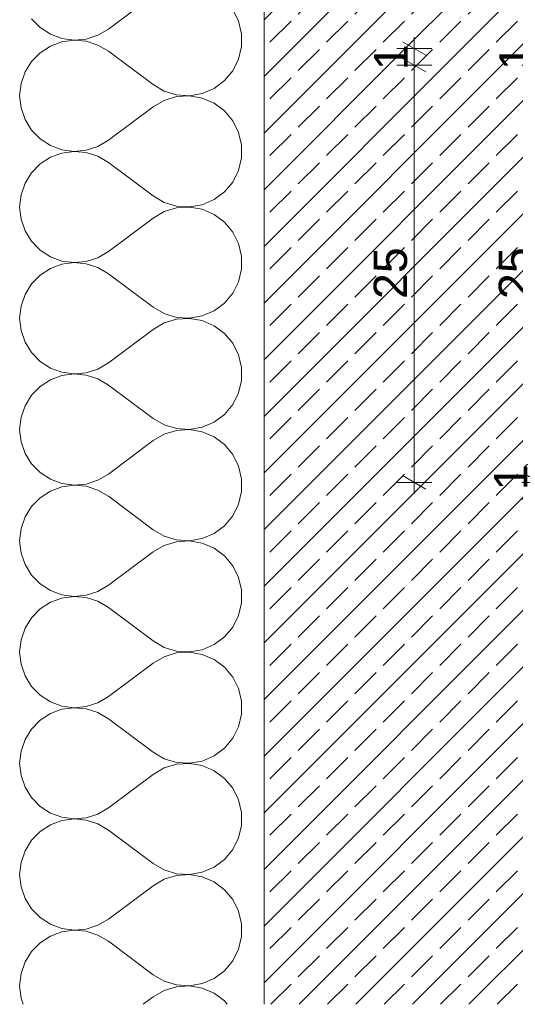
# Model space of a CAD drawing. Header units: metres. Extents: x -4 to 99, y -11 to 17.
# Tile 727 of 747: x 85.438 to 85.735, y -10.976 to -10.386. Entities that reach past the tile are written whole.
import ezdxf

# ---------------------------------------------------------------- set-up
doc = ezdxf.new("R2010")
doc.units = ezdxf.units.M
doc.header["$MEASUREMENT"] = 0
for name, color, linetype in [('152 - Bemaßung_ Beschriftung.Ausbau', 7, 'Continuous'), ('603 - Struktur.Bodenplatte_ Decke Roh', 7, 'Continuous'), ('604 - Struktur.Wand Aussen', 7, 'Continuous')]:
    doc.layers.add(name, color=color, linetype=linetype)
doc.styles.add('ERSTELLTER_STIL_2', font='txt')
doc.dimstyles.new('ERSTELLTER_STIL__15', dxfattribs={"dimtxt": 0.02, "dimasz": 0.01064, "dimexe": 0.18, "dimexo": 0.0625, "dimgap": 0, "dimtad": 1, "dimzin": 0, "dimdsep": 46, "dimtxsty": 'ERSTELLTER_STIL_2', "dimblk": 'ARROWHEAD_2', "dimblk1": 'ARROWHEAD_2', "dimblk2": 'ARROWHEAD_2', "dimcen": 0.09, "dimse1": 1, "dimse2": 1, "dimclrd": 7, "dimclre": 7, "dimclrt": 7, "dimazin": 0, "dimtfac": 1, "dimtdec": 4, "dimtmove": 0, "dimatfit": 3, "dimfxl": 1, "dimtolj": 1, "dimtzin": 0, "dimarcsym": 0})
doc.dimstyles.new('ERSTELLTER_STIL__17', dxfattribs={"dimtxt": 0.02, "dimasz": 0.01064, "dimexe": 0.18, "dimexo": 0.0625, "dimgap": 0, "dimtad": 1, "dimzin": 0, "dimdsep": 46, "dimtxsty": 'ERSTELLTER_STIL_2', "dimblk": 'ARROWHEAD_2', "dimblk1": 'ARROWHEAD_2', "dimblk2": 'ARROWHEAD_2', "dimcen": 0.09, "dimse1": 1, "dimse2": 1, "dimclrd": 7, "dimclre": 7, "dimclrt": 7, "dimazin": 0, "dimtfac": 1, "dimtdec": 4, "dimtmove": 2, "dimatfit": 3, "dimfxl": 1, "dimtolj": 1, "dimtzin": 0, "dimarcsym": 0})
doc.dimstyles.new('ERSTELLTER_STIL__5', dxfattribs={"dimtxt": 0.18, "dimasz": 0.00912, "dimexe": 0.18, "dimexo": 0.0625, "dimgap": 0, "dimtad": 0, "dimtih": 1, "dimtoh": 1, "dimdec": 4, "dimzin": 0, "dimdsep": 46, "dimcen": 0.09, "dimadec": 0, "dimazin": 0, "dimtfac": 1, "dimtdec": 4, "dimtmove": 0, "dimatfit": 3, "dimldrblk": 'ARROWHEAD_11', "dimfxl": 1, "dimtolj": 1, "dimtzin": 0, "dimarcsym": 0})
pattern_1 = [(45, (85.5796, -20.098643), (-0.01697056, 0.01697056), []), (45, (85.571115, -20.090157), (-0.01697056, 0.01697056), [0.018, -0.006])]

# ---------------------------------------------------------------- blocks, each defined once
blk = doc.blocks.new('*X718', base_point=(85.5796, -20.09864))
at = {"layer": '604 - Struktur.Wand Aussen', "color": 7, "linetype": 'Continuous', "lineweight": 5}
for p, q in [((85.51793, -10.37198), (85.49127, -10.39198)), ((85.56925, -10.38722), (85.56577, -10.3803)), ((85.44502, -10.38586), (85.45018, -10.39112)), ((85.57104, -10.39477), (85.56925, -10.38722)), ((85.45018, -10.39112), (85.45636, -10.39512)), ((85.45636, -10.39512), (85.46327, -10.39767)), ((85.47791, -10.39797), (85.48492, -10.39572)), ((85.48492, -10.39572), (85.49127, -10.39198)), ((85.57104, -10.40252), (85.57104, -10.39477)), ((85.46327, -10.39962), (85.45636, -10.40216)), ((85.46327, -10.39767), (85.47057, -10.39864)), ((85.47057, -10.39865), (85.46327, -10.39962)), ((85.47057, -10.39864), (85.47791, -10.39797)), ((85.47791, -10.39931), (85.47057, -10.39865)), ((85.48492, -10.40157), (85.47791, -10.39931)), ((85.49127, -10.40531), (85.48492, -10.40157)), ((85.45018, -10.40616), (85.44502, -10.41143)), ((85.45636, -10.40216), (85.45018, -10.40616)), ((85.51793, -10.42531), (85.49127, -10.40531)), ((85.56925, -10.41006), (85.57104, -10.40252)), ((85.44502, -10.41143), (85.44115, -10.41769)), ((85.56577, -10.41699), (85.56925, -10.41006)), ((85.44115, -10.41769), (85.43875, -10.42466)), ((85.56078, -10.42292), (85.56577, -10.41699)), ((85.43875, -10.42466), (85.43793, -10.43198)), ((85.51793, -10.42531), (85.52463, -10.42921)), ((85.55455, -10.42754), (85.56078, -10.42292)), ((85.52463, -10.42921), (85.53205, -10.43145)), ((85.53979, -10.43192), (85.54743, -10.4306)), ((85.54743, -10.4306), (85.55455, -10.42754)), ((85.43793, -10.43198), (85.43875, -10.4393)), ((85.52463, -10.43474), (85.51793, -10.43864)), ((85.53205, -10.4325), (85.52463, -10.43474)), ((85.53205, -10.43145), (85.53979, -10.43192)), ((85.53979, -10.43203), (85.53205, -10.4325)), ((85.54743, -10.43336), (85.53979, -10.43203)), ((85.55455, -10.43641), (85.54743, -10.43336)), ((85.56078, -10.44103), (85.55455, -10.43641)), ((85.43875, -10.4393), (85.44115, -10.44626)), ((85.51793, -10.43864), (85.49127, -10.45864)), ((85.56577, -10.44697), (85.56078, -10.44103)), ((85.44115, -10.44626), (85.44502, -10.45253)), ((85.56925, -10.45389), (85.56577, -10.44697)), ((85.44502, -10.45253), (85.45018, -10.45779)), ((85.57104, -10.46143), (85.56925, -10.45389)), ((85.45018, -10.45779), (85.45636, -10.46179)), ((85.48492, -10.46238), (85.49127, -10.45864)), ((85.45636, -10.46179), (85.46327, -10.46434)), ((85.46327, -10.46628), (85.45636, -10.46883)), ((85.46327, -10.46434), (85.47057, -10.4653)), ((85.47057, -10.46532), (85.46327, -10.46628)), ((85.47057, -10.4653), (85.47791, -10.46464)), ((85.47791, -10.46598), (85.47057, -10.46532)), ((85.47791, -10.46464), (85.48492, -10.46238)), ((85.48492, -10.46823), (85.47791, -10.46598)), ((85.57104, -10.46919), (85.57104, -10.46143)), ((85.45636, -10.46883), (85.45018, -10.47283)), ((85.49127, -10.47198), (85.48492, -10.46823)), ((85.51793, -10.49198), (85.49127, -10.47198)), ((85.56925, -10.47673), (85.57104, -10.46919)), ((85.44502, -10.47809), (85.44115, -10.48436)), ((85.45018, -10.47283), (85.44502, -10.47809)), ((85.56577, -10.48365), (85.56925, -10.47673)), ((85.56078, -10.48959), (85.56577, -10.48365)), ((85.44115, -10.48436), (85.43875, -10.49132)), ((85.55455, -10.4942), (85.56078, -10.48959)), ((85.43875, -10.49132), (85.43793, -10.49864)), ((85.51793, -10.49198), (85.52463, -10.49587)), ((85.52463, -10.49587), (85.53205, -10.49812)), ((85.54743, -10.49726), (85.55455, -10.4942)), ((85.43793, -10.49864), (85.43875, -10.50596)), ((85.52463, -10.50141), (85.51793, -10.50531)), ((85.53205, -10.49917), (85.52463, -10.50141)), ((85.53205, -10.49812), (85.53979, -10.49859)), ((85.53979, -10.49869), (85.53205, -10.49917)), ((85.53979, -10.49859), (85.54743, -10.49726)), ((85.54743, -10.50002), (85.53979, -10.49869)), ((85.55455, -10.50308), (85.54743, -10.50002)), ((85.43875, -10.50596), (85.44115, -10.51293)), ((85.51793, -10.50531), (85.49127, -10.52531)), ((85.56078, -10.5077), (85.55455, -10.50308)), ((85.56577, -10.51363), (85.56078, -10.5077)), ((85.44115, -10.51293), (85.44502, -10.51919)), ((85.56925, -10.52056), (85.56577, -10.51363)), ((85.44502, -10.51919), (85.45018, -10.52446)), ((85.45018, -10.52446), (85.45636, -10.52846)), ((85.48492, -10.52905), (85.49127, -10.52531)), ((85.57104, -10.5281), (85.56925, -10.52056)), ((85.45636, -10.52846), (85.46327, -10.531)), ((85.46327, -10.531), (85.47057, -10.53197)), ((85.47057, -10.53197), (85.47791, -10.53131)), ((85.47791, -10.53131), (85.48492, -10.52905)), ((85.57104, -10.53585), (85.57104, -10.5281)), ((85.45636, -10.5355), (85.45018, -10.5395)), ((85.46327, -10.53295), (85.45636, -10.5355)), ((85.47057, -10.53198), (85.46327, -10.53295)), ((85.47791, -10.53264), (85.47057, -10.53198)), ((85.48492, -10.5349), (85.47791, -10.53264)), ((85.49127, -10.53864), (85.48492, -10.5349)), ((85.56925, -10.54339), (85.57104, -10.53585)), ((85.45018, -10.5395), (85.44502, -10.54476)), ((85.51793, -10.55864), (85.49127, -10.53864)), ((85.44502, -10.54476), (85.44115, -10.55103)), ((85.56577, -10.55032), (85.56925, -10.54339)), ((85.44115, -10.55103), (85.43875, -10.55799)), ((85.56078, -10.55625), (85.56577, -10.55032)), ((85.43875, -10.55799), (85.43793, -10.56531)), ((85.51793, -10.55864), (85.52463, -10.56254)), ((85.54743, -10.56393), (85.55455, -10.56087)), ((85.55455, -10.56087), (85.56078, -10.55625)), ((85.43793, -10.56531), (85.43875, -10.57263)), ((85.52463, -10.56254), (85.53205, -10.56479)), ((85.53205, -10.56583), (85.52463, -10.56808)), ((85.53205, -10.56479), (85.53979, -10.56526)), ((85.53979, -10.56536), (85.53205, -10.56583)), ((85.53979, -10.56526), (85.54743, -10.56393)), ((85.54743, -10.56669), (85.53979, -10.56536)), ((85.55455, -10.56975), (85.54743, -10.56669)), ((85.43875, -10.57263), (85.44115, -10.57959)), ((85.51793, -10.57198), (85.49127, -10.59198)), ((85.52463, -10.56808), (85.51793, -10.57198)), ((85.56078, -10.57437), (85.55455, -10.56975)), ((85.56577, -10.5803), (85.56078, -10.57437)), ((85.44115, -10.57959), (85.44502, -10.58586)), ((85.56925, -10.58722), (85.56577, -10.5803)), ((85.44502, -10.58586), (85.45018, -10.59112)), ((85.57104, -10.59477), (85.56925, -10.58722)), ((85.45018, -10.59112), (85.45636, -10.59512)), ((85.45636, -10.59512), (85.46327, -10.59767)), ((85.47791, -10.59797), (85.48492, -10.59572)), ((85.48492, -10.59572), (85.49127, -10.59198)), ((85.57104, -10.60252), (85.57104, -10.59477)), ((85.45636, -10.60216), (85.45018, -10.60616)), ((85.46327, -10.59962), (85.45636, -10.60216)), ((85.46327, -10.59767), (85.47057, -10.59864)), ((85.47057, -10.59865), (85.46327, -10.59962)), ((85.47057, -10.59864), (85.47791, -10.59797)), ((85.47791, -10.59931), (85.47057, -10.59865)), ((85.48492, -10.60157), (85.47791, -10.59931)), ((85.49127, -10.60531), (85.48492, -10.60157)), ((85.45018, -10.60616), (85.44502, -10.61143)), ((85.51793, -10.62531), (85.49127, -10.60531)), ((85.56925, -10.61006), (85.57104, -10.60252)), ((85.44502, -10.61143), (85.44115, -10.61769)), ((85.56577, -10.61699), (85.56925, -10.61006)), ((85.44115, -10.61769), (85.43875, -10.62466)), ((85.56078, -10.62292), (85.56577, -10.61699)), ((85.43875, -10.62466), (85.43793, -10.63198)), ((85.51793, -10.62531), (85.52463, -10.62921)), ((85.55455, -10.62754), (85.56078, -10.62292)), ((85.52463, -10.62921), (85.53205, -10.63145)), ((85.53205, -10.63145), (85.53979, -10.63192)), ((85.53979, -10.63192), (85.54743, -10.6306)), ((85.54743, -10.6306), (85.55455, -10.62754)), ((85.43793, -10.63198), (85.43875, -10.6393)), ((85.52463, -10.63474), (85.51793, -10.63864)), ((85.53205, -10.6325), (85.52463, -10.63474)), ((85.53979, -10.63203), (85.53205, -10.6325)), ((85.54743, -10.63336), (85.53979, -10.63203)), ((85.55455, -10.63641), (85.54743, -10.63336)), ((85.56078, -10.64103), (85.55455, -10.63641)), ((85.43875, -10.6393), (85.44115, -10.64626)), ((85.51793, -10.63864), (85.49127, -10.65864)), ((85.56577, -10.64697), (85.56078, -10.64103)), ((85.44115, -10.64626), (85.44502, -10.65253)), ((85.56925, -10.65389), (85.56577, -10.64697)), ((85.44502, -10.65253), (85.45018, -10.65779)), ((85.57104, -10.66143), (85.56925, -10.65389)), ((85.45018, -10.65779), (85.45636, -10.66179)), ((85.48492, -10.66238), (85.49127, -10.65864)), ((85.45636, -10.66179), (85.46327, -10.66434)), ((85.46327, -10.66628), (85.45636, -10.66883)), ((85.46327, -10.66434), (85.47057, -10.6653)), ((85.47057, -10.66532), (85.46327, -10.66628)), ((85.47057, -10.6653), (85.47791, -10.66464)), ((85.47791, -10.66598), (85.47057, -10.66532)), ((85.47791, -10.66464), (85.48492, -10.66238)), ((85.48492, -10.66823), (85.47791, -10.66598)), ((85.57104, -10.66919), (85.57104, -10.66143)), ((85.45018, -10.67283), (85.44502, -10.67809)), ((85.45636, -10.66883), (85.45018, -10.67283)), ((85.49127, -10.67198), (85.48492, -10.66823)), ((85.51793, -10.69198), (85.49127, -10.67198)), ((85.56925, -10.67673), (85.57104, -10.66919)), ((85.44502, -10.67809), (85.44115, -10.68436)), ((85.56577, -10.68365), (85.56925, -10.67673)), ((85.44115, -10.68436), (85.43875, -10.69132)), ((85.56078, -10.68959), (85.56577, -10.68365)), ((85.55455, -10.6942), (85.56078, -10.68959)), ((85.43875, -10.69132), (85.43793, -10.69864)), ((85.51793, -10.69198), (85.52463, -10.69587)), ((85.52463, -10.69587), (85.53205, -10.69812)), ((85.54743, -10.69726), (85.55455, -10.6942)), ((85.43793, -10.69864), (85.43875, -10.70596)), ((85.52463, -10.70141), (85.51793, -10.70531)), ((85.53205, -10.69917), (85.52463, -10.70141)), ((85.53205, -10.69812), (85.53979, -10.69859)), ((85.53979, -10.69869), (85.53205, -10.69917)), ((85.53979, -10.69859), (85.54743, -10.69726)), ((85.54743, -10.70002), (85.53979, -10.69869)), ((85.55455, -10.70308), (85.54743, -10.70002)), ((85.43875, -10.70596), (85.44115, -10.71293)), ((85.51793, -10.70531), (85.49127, -10.72531)), ((85.56078, -10.7077), (85.55455, -10.70308)), ((85.56577, -10.71363), (85.56078, -10.7077)), ((85.44115, -10.71293), (85.44502, -10.71919)), ((85.56925, -10.72056), (85.56577, -10.71363)), ((85.44502, -10.71919), (85.45018, -10.72446)), ((85.45018, -10.72446), (85.45636, -10.72846)), ((85.48492, -10.72905), (85.49127, -10.72531)), ((85.57104, -10.7281), (85.56925, -10.72056)), ((85.45636, -10.72846), (85.46327, -10.731)), ((85.46327, -10.731), (85.47057, -10.73197)), ((85.47057, -10.73198), (85.46327, -10.73295)), ((85.47057, -10.73197), (85.47791, -10.73131)), ((85.47791, -10.73264), (85.47057, -10.73198)), ((85.47791, -10.73131), (85.48492, -10.72905)), ((85.57104, -10.73585), (85.57104, -10.7281)), ((85.45636, -10.7355), (85.45018, -10.7395)), ((85.46327, -10.73295), (85.45636, -10.7355)), ((85.48492, -10.7349), (85.47791, -10.73264)), ((85.49127, -10.73864), (85.48492, -10.7349)), ((85.56925, -10.74339), (85.57104, -10.73585)), ((85.45018, -10.7395), (85.44502, -10.74476)), ((85.51793, -10.75864), (85.49127, -10.73864)), ((85.56577, -10.75032), (85.56925, -10.74339)), ((85.44502, -10.74476), (85.44115, -10.75103)), ((85.44115, -10.75103), (85.43875, -10.75799)), ((85.56078, -10.75625), (85.56577, -10.75032)), ((85.43875, -10.75799), (85.43793, -10.76531)), ((85.51793, -10.75864), (85.52463, -10.76254)), ((85.54743, -10.76393), (85.55455, -10.76087)), ((85.55455, -10.76087), (85.56078, -10.75625)), ((85.43793, -10.76531), (85.43875, -10.77263)), ((85.52463, -10.76254), (85.53205, -10.76479)), ((85.53205, -10.76583), (85.52463, -10.76808)), ((85.53205, -10.76479), (85.53979, -10.76526)), ((85.53979, -10.76536), (85.53205, -10.76583)), ((85.53979, -10.76526), (85.54743, -10.76393)), ((85.54743, -10.76669), (85.53979, -10.76536)), ((85.55455, -10.76975), (85.54743, -10.76669)), ((85.43875, -10.77263), (85.44115, -10.77959)), ((85.51793, -10.77198), (85.49127, -10.79198)), ((85.52463, -10.76808), (85.51793, -10.77198)), ((85.56078, -10.77437), (85.55455, -10.76975)), ((85.56577, -10.7803), (85.56078, -10.77437)), ((85.44115, -10.77959), (85.44502, -10.78586)), ((85.56925, -10.78722), (85.56577, -10.7803)), ((85.44502, -10.78586), (85.45018, -10.79112)), ((85.57104, -10.79477), (85.56925, -10.78722)), ((85.45018, -10.79112), (85.45636, -10.79512)), ((85.45636, -10.79512), (85.46327, -10.79767)), ((85.47791, -10.79797), (85.48492, -10.79572)), ((85.48492, -10.79572), (85.49127, -10.79198)), ((85.57104, -10.80252), (85.57104, -10.79477)), ((85.45636, -10.80216), (85.45018, -10.80616)), ((85.46327, -10.79962), (85.45636, -10.80216)), ((85.46327, -10.79767), (85.47057, -10.79864)), ((85.47057, -10.79865), (85.46327, -10.79962)), ((85.47057, -10.79864), (85.47791, -10.79797)), ((85.47791, -10.79931), (85.47057, -10.79865)), ((85.48492, -10.80157), (85.47791, -10.79931)), ((85.49127, -10.80531), (85.48492, -10.80157)), ((85.56925, -10.81006), (85.57104, -10.80252)), ((85.45018, -10.80616), (85.44502, -10.81143)), ((85.51793, -10.82531), (85.49127, -10.80531)), ((85.44502, -10.81143), (85.44115, -10.81769)), ((85.56577, -10.81699), (85.56925, -10.81006)), ((85.44115, -10.81769), (85.43875, -10.82466)), ((85.56078, -10.82292), (85.56577, -10.81699)), ((85.43875, -10.82466), (85.43793, -10.83198)), ((85.51793, -10.82531), (85.52463, -10.82921)), ((85.55455, -10.82754), (85.56078, -10.82292)), ((85.43793, -10.83198), (85.43875, -10.8393)), ((85.52463, -10.82921), (85.53205, -10.83145)), ((85.53205, -10.83145), (85.53979, -10.83192)), ((85.53979, -10.83203), (85.53205, -10.8325)), ((85.53979, -10.83192), (85.54743, -10.8306)), ((85.54743, -10.83336), (85.53979, -10.83203)), ((85.54743, -10.8306), (85.55455, -10.82754)), ((85.52463, -10.83474), (85.51793, -10.83864)), ((85.53205, -10.8325), (85.52463, -10.83474)), ((85.55455, -10.83641), (85.54743, -10.83336)), ((85.56078, -10.84103), (85.55455, -10.83641)), ((85.43875, -10.8393), (85.44115, -10.84626)), ((85.51793, -10.83864), (85.49127, -10.85864)), ((85.56577, -10.84697), (85.56078, -10.84103)), ((85.44115, -10.84626), (85.44502, -10.85253)), ((85.56925, -10.85389), (85.56577, -10.84697)), ((85.44502, -10.85253), (85.45018, -10.85779)), ((85.57104, -10.86143), (85.56925, -10.85389)), ((85.45018, -10.85779), (85.45636, -10.86179)), ((85.45636, -10.86179), (85.46327, -10.86434)), ((85.48492, -10.86238), (85.49127, -10.85864)), ((85.57104, -10.86919), (85.57104, -10.86143)), ((85.46327, -10.86628), (85.45636, -10.86883)), ((85.46327, -10.86434), (85.47057, -10.8653)), ((85.47057, -10.86532), (85.46327, -10.86628)), ((85.47057, -10.8653), (85.47791, -10.86464)), ((85.47791, -10.86598), (85.47057, -10.86532)), ((85.47791, -10.86464), (85.48492, -10.86238)), ((85.48492, -10.86823), (85.47791, -10.86598)), ((85.45018, -10.87283), (85.44502, -10.87809)), ((85.45636, -10.86883), (85.45018, -10.87283)), ((85.49127, -10.87198), (85.48492, -10.86823)), ((85.51793, -10.89198), (85.49127, -10.87198)), ((85.56925, -10.87673), (85.57104, -10.86919)), ((85.44502, -10.87809), (85.44115, -10.88436)), ((85.56577, -10.88365), (85.56925, -10.87673)), ((85.44115, -10.88436), (85.43875, -10.89132)), ((85.56078, -10.88959), (85.56577, -10.88365)), ((85.43875, -10.89132), (85.43793, -10.89864)), ((85.55455, -10.8942), (85.56078, -10.88959)), ((85.51793, -10.89198), (85.52463, -10.89587)), ((85.52463, -10.89587), (85.53205, -10.89812)), ((85.53979, -10.89859), (85.54743, -10.89726)), ((85.54743, -10.89726), (85.55455, -10.8942)), ((85.43793, -10.89864), (85.43875, -10.90596)), ((85.52463, -10.90141), (85.51793, -10.90531)), ((85.53205, -10.89917), (85.52463, -10.90141)), ((85.53205, -10.89812), (85.53979, -10.89859)), ((85.53979, -10.89869), (85.53205, -10.89917)), ((85.54743, -10.90002), (85.53979, -10.89869)), ((85.55455, -10.90308), (85.54743, -10.90002)), ((85.56078, -10.9077), (85.55455, -10.90308)), ((85.43875, -10.90596), (85.44115, -10.91293)), ((85.51793, -10.90531), (85.49127, -10.92531)), ((85.56577, -10.91363), (85.56078, -10.9077)), ((85.44115, -10.91293), (85.44502, -10.91919)), ((85.56925, -10.92056), (85.56577, -10.91363)), ((85.44502, -10.91919), (85.45018, -10.92446)), ((85.57104, -10.9281), (85.56925, -10.92056)), ((85.45018, -10.92446), (85.45636, -10.92846)), ((85.48492, -10.92905), (85.49127, -10.92531)), ((85.45636, -10.92846), (85.46327, -10.931)), ((85.46327, -10.931), (85.47057, -10.93197)), ((85.47057, -10.93198), (85.46327, -10.93295)), ((85.47057, -10.93197), (85.47791, -10.93131)), ((85.47791, -10.93264), (85.47057, -10.93198)), ((85.47791, -10.93131), (85.48492, -10.92905)), ((85.48492, -10.9349), (85.47791, -10.93264)), ((85.57104, -10.93585), (85.57104, -10.9281)), ((85.45636, -10.9355), (85.45018, -10.9395)), ((85.46327, -10.93295), (85.45636, -10.9355)), ((85.49127, -10.93864), (85.48492, -10.9349)), ((85.56925, -10.94339), (85.57104, -10.93585)), ((85.45018, -10.9395), (85.44502, -10.94476)), ((85.51793, -10.95864), (85.49127, -10.93864)), ((85.56577, -10.95032), (85.56925, -10.94339)), ((85.44502, -10.94476), (85.44115, -10.95103)), ((85.56078, -10.95625), (85.56577, -10.95032)), ((85.44115, -10.95103), (85.43875, -10.95799)), ((85.55455, -10.96087), (85.56078, -10.95625)), ((85.43875, -10.95799), (85.43793, -10.96531)), ((85.51793, -10.95864), (85.52463, -10.96254)), ((85.54743, -10.96393), (85.55455, -10.96087)), ((85.43793, -10.96531), (85.43875, -10.97263)), ((85.52463, -10.96808), (85.51793, -10.97198)), ((85.52463, -10.96254), (85.53205, -10.96479)), ((85.53205, -10.96583), (85.52463, -10.96808)), ((85.53205, -10.96479), (85.53979, -10.96526)), ((85.53979, -10.96536), (85.53205, -10.96583)), ((85.53979, -10.96526), (85.54743, -10.96393)), ((85.54743, -10.96669), (85.53979, -10.96536)), ((85.55455, -10.96975), (85.54743, -10.96669)), ((85.43875, -10.97263), (85.44004, -10.97639)), ((85.51793, -10.97198), (85.51205, -10.97639)), ((85.56078, -10.97437), (85.55455, -10.96975)), ((85.56248, -10.97639), (85.56078, -10.97437))]:
    blk.add_line(p, q, dxfattribs=at)
blk = doc.blocks.new('*D724', base_point=(85.5796, -20.09864))
at = {"layer": '152 - Bemaßung_ Beschriftung.Ausbau', "color": 7, "linetype": 'Continuous', "lineweight": 5}
for p, q in [((85.7426, -10.6596), (85.7566, -10.66768)), ((85.7601, -10.66364), (85.7391, -10.66364)), ((85.7496, -10.67364), (85.7496, -10.66364)), ((85.7426, -10.6696), (85.7566, -10.67768)), ((85.7601, -10.67364), (85.7391, -10.67364)), ((85.7496, -10.68049), (85.7496, -10.67364))]:
    blk.add_line(p, q, dxfattribs=at)
at = {"layer": '152 - Bemaßung_ Beschriftung.Ausbau', "color": 7, "lineweight": 5, "insert": (85.74252, -10.66843), "char_height": 0.02, "attachment_point": 7, "rotation": 90, "style": 'ERSTELLTER_STIL_2'}
blk.add_mtext('\\A1;{\\pql;\\fArial|b0|i0|c0|p38;1}', dxfattribs=at)
blk = doc.blocks.new('ARROWHEAD_2')
at = {"color": 0, "linetype": 'Continuous', "lineweight": 0}
for p, q in [((-0.378, -0.655), (0.378, 0.655)), ((0, 0), (-1, 0))]:
    blk.add_line(p, q, dxfattribs=at)
blk = doc.blocks.new('*D725', base_point=(85.5796, -20.09864))
at = {"layer": '152 - Bemaßung_ Beschriftung.Ausbau', "color": 7, "linetype": 'Continuous', "lineweight": 5}
for p, q in [((85.7426, -10.4096), (85.7566, -10.41768)), ((85.7601, -10.41364), (85.7391, -10.41364)), ((85.7496, -10.66364), (85.7496, -10.41364)), ((85.7426, -10.6596), (85.7566, -10.66768)), ((85.7601, -10.66364), (85.7391, -10.66364))]:
    blk.add_line(p, q, dxfattribs=at)
at = {"layer": '152 - Bemaßung_ Beschriftung.Ausbau', "color": 7, "lineweight": 5, "char_height": 0.02, "attachment_point": 7, "rotation": 90, "style": 'ERSTELLTER_STIL_2'}
for s, insert in [('\\A1;{\\pql;\\fArial|b0|i0|c0|p38;1}', (85.7456, -10.4167)), ('\\A1;{\\pql;\\fArial|b0|i0|c0|p38;25}', (85.7456, -10.55382))]:
    blk.add_mtext(s, dxfattribs=dict(at, insert=insert))
blk = doc.blocks.new('*D727', base_point=(85.5796, -20.09864))
at = {"layer": '152 - Bemaßung_ Beschriftung.Ausbau', "color": 7, "linetype": 'Continuous', "lineweight": 5}
for p, q in [((85.6676, -10.4096), (85.6816, -10.41768)), ((85.6851, -10.41364), (85.6641, -10.41364)), ((85.6746, -10.66364), (85.6746, -10.41364)), ((85.6676, -10.6596), (85.6816, -10.66768)), ((85.6851, -10.66364), (85.6641, -10.66364)), ((85.6746, -10.67049), (85.6746, -10.66364))]:
    blk.add_line(p, q, dxfattribs=at)
at = {"layer": '152 - Bemaßung_ Beschriftung.Ausbau', "color": 7, "lineweight": 5, "char_height": 0.02, "attachment_point": 7, "rotation": 90, "style": 'ERSTELLTER_STIL_2'}
for s, insert in [('\\A1;{\\pql;\\fArial|b0|i0|c0|p38;1}', (85.6706, -10.4167)), ('\\A1;{\\pql;\\fArial|b0|i0|c0|p38;25}', (85.6706, -10.55382))]:
    blk.add_mtext(s, dxfattribs=dict(at, insert=insert))
blk = doc.blocks.new('*D728', base_point=(85.5796, -20.09864))
at = {"layer": '152 - Bemaßung_ Beschriftung.Ausbau', "color": 7, "linetype": 'Continuous', "lineweight": 5}
for p, q in [((85.6816, -10.40768), (85.6676, -10.3996)), ((85.6746, -10.40364), (85.6746, -10.3968)), ((85.6851, -10.40364), (85.6641, -10.40364)), ((85.6746, -10.41364), (85.6746, -10.40364)), ((85.6676, -10.4096), (85.6816, -10.41768)), ((85.6851, -10.41364), (85.6641, -10.41364))]:
    blk.add_line(p, q, dxfattribs=at)
blk = doc.blocks.new('ARROWHEAD_11')
at = {"color": 0, "linetype": 'Continuous', "lineweight": 0}
blk.add_line((0, 0), (-1, 0), dxfattribs=at)
at = {"color": 0, "linetype": 'Continuous', "lineweight": 0, "const_width": 0.25, "flags": 128}
blk.add_lwpolyline([(-0.125, 0, 1), (0.125, 0, 1)], format="xyb", close=True, dxfattribs=at)

msp = doc.modelspace()

# ---------------------------------------------------------------- hatches: boundary and pattern name
at = {"layer": '603 - Struktur.Bodenplatte_ Decke Roh', "linetype": 'Continuous', "lineweight": 5}
h = msp.add_hatch(dxfattribs=at)
h.set_pattern_fill('Beton__Stahlbeton_0003', style=0, pattern_type=2)
h.set_pattern_definition(pattern_1)
h.paths.add_polyline_path([(85.5846, -10.40364), (85.8246, -10.40364), (85.96958, -10.40364), (86.28958, -10.40364), (86.67908, -10.40364), (86.67908, -10.15364), (85.5846, -10.15364)])
at = {"layer": '604 - Struktur.Wand Aussen', "linetype": 'Continuous', "lineweight": 5}
h = msp.add_hatch(dxfattribs=at)
h.set_pattern_fill('Beton__Stahlbeton_0003', style=0, pattern_type=2)
h.set_pattern_definition(pattern_1)
h.paths.add_polyline_path([(85.5846, -10.40364), (85.5846, -10.97639), (85.8246, -10.97639), (85.8246, -10.41364), (85.8246, -10.40364)])

# ---------------------------------------------------------------- linework, layer by layer
at = {"layer": '604 - Struktur.Wand Aussen', "color": 7, "linetype": 'Continuous', "lineweight": 13, "flags": 128}
msp.add_lwpolyline([(85.5846, -10.15364), (85.5846, -10.40364), (85.5846, -10.97639)], dxfattribs=at)

# ---------------------------------------------------------------- block references
at = {"layer": '604 - Struktur.Wand Aussen', "color": 7, "linetype": 'Continuous', "lineweight": 5}
msp.add_blockref('*X718', (85.5796, -20.09864), dxfattribs=at)

# ---------------------------------------------------------------- dimensions: what is measured, and where the dimension line sits
at = {"layer": '152 - Bemaßung_ Beschriftung.Ausbau', "color": 7, "linetype": 'Continuous', "lineweight": 5}
for base, p1, p2, dimstyle, picture, middle in [((85.6746, -10.41364), (85.96958, -10.66364), (85.8346, -10.41364), 'ERSTELLTER_STIL__15', '*D727', (85.6606, -10.53857)), ((85.6746, -10.40364), (85.8346, -10.41364), (85.8246, -10.40364), 'ERSTELLTER_STIL__17', '*D728', (85.6606, -10.40908)), ((85.7496, -10.41364), (85.96958, -10.66364), (85.8346, -10.41364), 'ERSTELLTER_STIL__15', '*D725', (85.7356, -10.53857)), ((85.7496, -10.66364), (85.8396, -10.67364), (85.96958, -10.66364), 'ERSTELLTER_STIL__17', '*D724', (85.73252, -10.66081))]:
    dim = msp.add_linear_dim(base=base, p1=p1, p2=p2, angle=90, dimstyle=dimstyle, dxfattribs=at)
    dim.commit()
    dim.dimension.update_dxf_attribs({"geometry": picture, "text_midpoint": middle, "dimtype": 160, "text_rotation": 90})

# ---------------------------------------------------------------- leaders
at = {"layer": '152 - Bemaßung_ Beschriftung.Ausbau', "color": 7, "linetype": 'Continuous', "lineweight": 9, "annotation_type": 0, "has_hookline": 1, "hookline_direction": 1}
for points, text_width in [([(85.87912, -10.42982), (85.87912, -10.26813), (85.84655, -10.26813)], 0.32965), ([(85.85912, -10.4221), (85.85912, -10.31727), (85.84463, -10.31727)], 0.35456)]:
    msp.add_leader(points, dimstyle='ERSTELLTER_STIL__5', dxfattribs=dict(at, text_width=text_width))

doc.saveas('drawing.dxf')
